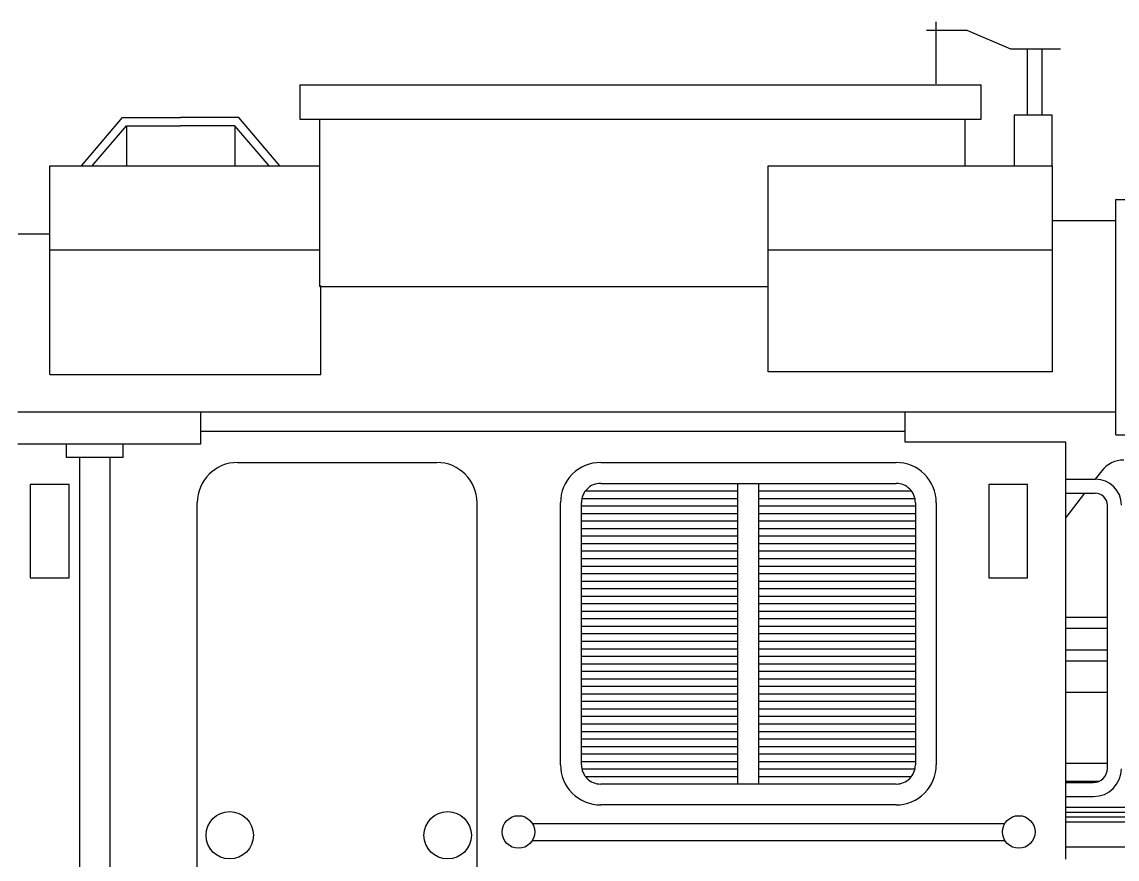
# Model space of a CAD drawing. Extents: x 2 to 10148, y 0 to 380.
# Drawn here: x 58.36 to 83.28, y 244.54 to 263.59 of the extents above; entities that cross this region are included whole.
import ezdxf

# ---------------------------------------------------------------- set-up
doc = ezdxf.new("R2010")
doc.units = 0
doc.layers.add('58', color=7, linetype='Continuous')
doc.layers.add('Vrstva 60', color=7, linetype='Continuous')

msp = doc.modelspace()

# ---------------------------------------------------------------- linework, layer by layer
for p, q in [((79.154, 263.588), (79.154, 262.18)), ((79.87, 263.392), (78.948, 263.392)), ((80.862, 262.969), (79.87, 263.392)), ((81.994, 262.969), (80.862, 262.969)), ((81.579, 262.969), (81.233, 262.969)), ((81.233, 262.969), (81.233, 261.476)), ((81.579, 261.466), (81.579, 262.969)), ((64.686, 262.16), (80.191, 262.16)), ((64.686, 262.16), (64.686, 261.376)), ((80.191, 261.376), (80.191, 262.16)), ((81.801, 261.466), (80.94, 261.466)), ((80.94, 261.466), (80.94, 260.315)), ((81.801, 260.31), (81.801, 261.466)), ((59.717, 260.31), (60.651, 261.411)), ((59.961, 260.31), (60.738, 261.225)), ((60.651, 261.411), (61.973, 261.411)), ((60.738, 261.225), (61.973, 261.225)), ((60.738, 261.225), (60.738, 260.31)), ((63.295, 261.411), (61.973, 261.411)), ((63.209, 261.225), (61.973, 261.225)), ((63.985, 260.31), (63.209, 261.225)), ((63.209, 261.225), (63.209, 260.31)), ((64.229, 260.31), (63.295, 261.411)), ((64.686, 261.376), (80.191, 261.376)), ((65.139, 257.571), (65.139, 261.376)), ((79.821, 260.31), (79.821, 261.376)), ((58.996, 255.569), (58.996, 260.31)), ((58.996, 260.31), (65.139, 260.31)), ((75.341, 255.629), (75.341, 260.31)), ((75.341, 260.31), (81.801, 260.31)), ((81.801, 260.31), (81.801, 255.629)), ((83.252, 254.191), (83.252, 259.551)), ((83.252, 259.551), (83.565, 259.551)), ((81.801, 259.073), (83.252, 259.073)), ((58.272, 258.766), (58.996, 258.766)), ((58.996, 258.399), (65.139, 258.399)), ((75.341, 258.399), (81.801, 258.399)), ((65.139, 257.571), (75.341, 257.571)), ((65.164, 255.569), (65.164, 257.59)), ((58.996, 255.569), (65.164, 255.569)), ((81.801, 255.629), (75.341, 255.629)), ((58.267, 254.721), (83.252, 254.721)), ((62.426, 254.721), (62.426, 253.98)), ((78.462, 254.03), (78.462, 254.721)), ((62.426, 254.279), (78.462, 254.279)), ((62.426, 253.98), (58.267, 253.98)), ((59.379, 253.68), (59.379, 253.98)), ((60.668, 253.68), (60.668, 253.98)), ((82.112, 254.03), (78.462, 254.03)), ((82.112, 244.54), (82.112, 254.03)), ((83.252, 254.191), (83.565, 254.191)), ((60.668, 253.68), (59.379, 253.68)), ((59.68, 232), (59.68, 253.68)), ((60.367, 232), (60.367, 253.68)), ((63.266, 253.565), (67.803, 253.565)), ((71.531, 253.565), (78.253, 253.565)), ((82.932, 253.375), (82.785, 253.186)), ((71.531, 253.09), (78.253, 253.09)), ((74.655, 246.25), (74.655, 253.09)), ((75.13, 246.25), (75.13, 253.09)), ((82.112, 253.186), (82.79, 253.186)), ((82.112, 252.869), (82.78, 252.869)), ((82.54, 252.869), (82.112, 252.317)), ((62.352, 231.715), (62.352, 252.651)), ((68.717, 231.715), (68.717, 252.651)), ((70.617, 246.689), (70.617, 252.651)), ((71.092, 246.689), (71.092, 252.651)), ((78.692, 252.651), (78.692, 246.689)), ((79.167, 252.651), (79.167, 246.689)), ((83.062, 246.609), (83.062, 252.587)), ((82.112, 250.05), (83.062, 250.05)), ((82.112, 249.799), (83.062, 249.799)), ((82.112, 249.301), (83.062, 249.301)), ((82.112, 249.05), (83.062, 249.05)), ((82.112, 248.34), (83.061, 248.34)), ((82.112, 246.725), (83.062, 246.725)), ((78.253, 246.25), (71.531, 246.25)), ((82.112, 246.315), (82.878, 246.315)), ((82.112, 246.283), (82.737, 246.283)), ((78.253, 245.775), (71.531, 245.775)), ((82.112, 245.966), (82.745, 245.966)), ((82.112, 245.722), (84.536, 245.722)), ((82.112, 245.612), (84.486, 245.612)), ((82.112, 245.501), (84.436, 245.501)), ((69.977, 245.351), (80.728, 245.351)), ((82.112, 245.39), (84.386, 245.39)), ((80.734, 244.959), (69.971, 244.959)), ((82.112, 244.825), (126.241, 244.825))]:
    msp.add_line(p, q)
for centre, radius in [((63.089, 245.085), 0.539), ((68.049, 245.085), 0.539), ((69.66, 245.16), 0.371), ((81.045, 245.16), 0.371)]:
    msp.add_circle(centre, radius)
for centre, radius, start, end in [((63.266, 252.651), 0.914, 90, 180), ((67.803, 252.651), 0.914, 0, 90), ((71.531, 252.651), 0.914, 89.9996, 179.9997), ((78.253, 252.651), 0.914, 0.0003, 90.0004), ((83.435, 252.985), 0.636, 90, 142.2355), ((71.531, 252.651), 0.439, 89.9993, 179.9994), ((78.253, 252.651), 0.439, 0.0006, 90.0007), ((82.79, 252.597), 0.589, 0, 90), ((82.78, 252.587), 0.282, 0, 90), ((85.341, 250.833), 3.379, 227.5513, 227.5818), ((71.531, 246.689), 0.914, 180.0003, 270.0004), ((71.531, 246.689), 0.439, 180.0006, 270.0007), ((78.253, 246.689), 0.914, 269.9996, 359.9997), ((78.253, 246.689), 0.439, 269.9993, 359.9994), ((82.737, 246.609), 0.325, 270, 0), ((82.745, 246.6), 0.634, 270, 0)]:
    msp.add_arc(centre, radius, start, end)
at = {"layer": '58'}
for p, q in [((58.552, 253.065), (58.552, 250.943)), ((59.437, 253.065), (58.552, 253.065)), ((59.437, 250.943), (59.437, 253.065)), ((81.245, 253.065), (80.36, 253.065)), ((80.36, 253.065), (80.36, 250.943)), ((81.245, 250.943), (81.245, 253.065)), ((58.552, 250.943), (59.437, 250.943)), ((80.36, 250.943), (81.245, 250.943))]:
    msp.add_line(p, q, dxfattribs=at)
at = {"layer": 'Vrstva 60'}
for p, q in [((71.103, 252.748), (74.655, 252.748)), ((71.184, 252.919), (74.655, 252.919)), ((75.13, 252.919), (78.601, 252.919)), ((75.13, 252.748), (78.681, 252.748)), ((71.092, 252.577), (74.655, 252.577)), ((75.13, 252.577), (78.692, 252.577)), ((71.092, 252.406), (74.655, 252.406)), ((71.092, 252.236), (74.655, 252.236)), ((75.13, 252.406), (78.692, 252.406)), ((75.13, 252.236), (78.692, 252.236)), ((71.092, 252.065), (74.655, 252.065)), ((75.13, 252.065), (78.692, 252.065)), ((71.092, 251.894), (74.655, 251.894)), ((71.092, 251.723), (74.655, 251.723)), ((75.13, 251.894), (78.692, 251.894)), ((75.13, 251.723), (78.692, 251.723)), ((71.092, 251.552), (74.655, 251.552)), ((75.13, 251.552), (78.692, 251.552)), ((71.092, 251.381), (74.655, 251.381)), ((71.092, 251.21), (74.655, 251.21)), ((75.13, 251.381), (78.692, 251.381)), ((75.13, 251.21), (78.692, 251.21)), ((71.092, 251.039), (74.655, 251.039)), ((75.13, 251.039), (78.692, 251.039)), ((71.092, 250.868), (74.655, 250.868)), ((75.13, 250.868), (78.692, 250.868)), ((71.092, 250.697), (74.655, 250.697)), ((71.092, 250.526), (74.655, 250.526)), ((75.13, 250.697), (78.692, 250.697)), ((75.13, 250.526), (78.692, 250.526)), ((71.092, 250.355), (74.655, 250.355)), ((75.13, 250.355), (78.692, 250.355)), ((71.092, 250.184), (74.655, 250.184)), ((71.092, 250.013), (74.655, 250.013)), ((75.13, 250.184), (78.692, 250.184)), ((75.13, 250.013), (78.692, 250.013)), ((71.092, 249.842), (74.655, 249.842)), ((75.13, 249.842), (78.692, 249.842)), ((71.092, 249.672), (74.655, 249.672)), ((71.092, 249.501), (74.655, 249.501)), ((75.13, 249.672), (78.692, 249.672)), ((75.13, 249.501), (78.692, 249.501)), ((71.092, 249.33), (74.655, 249.33)), ((75.13, 249.33), (78.692, 249.33)), ((71.092, 249.159), (74.655, 249.159)), ((71.092, 248.988), (74.655, 248.988)), ((75.13, 249.159), (78.692, 249.159)), ((75.13, 248.988), (78.692, 248.988)), ((71.092, 248.817), (74.655, 248.817)), ((75.13, 248.817), (78.692, 248.817)), ((71.092, 248.646), (74.655, 248.646)), ((71.092, 248.475), (74.655, 248.475)), ((75.13, 248.646), (78.692, 248.646)), ((75.13, 248.475), (78.692, 248.475)), ((71.092, 248.304), (74.655, 248.304)), ((75.13, 248.304), (78.692, 248.304)), ((71.092, 248.133), (74.655, 248.133)), ((75.13, 248.133), (78.692, 248.133)), ((71.092, 247.962), (74.655, 247.962)), ((71.092, 247.791), (74.655, 247.791)), ((75.13, 247.962), (78.692, 247.962)), ((75.13, 247.791), (78.692, 247.791)), ((71.092, 247.62), (74.655, 247.62)), ((75.13, 247.62), (78.692, 247.62)), ((71.092, 247.449), (74.655, 247.449)), ((71.092, 247.278), (74.655, 247.278)), ((75.13, 247.449), (78.692, 247.449)), ((75.13, 247.278), (78.692, 247.278)), ((71.092, 247.107), (74.655, 247.107)), ((75.13, 247.107), (78.692, 247.107)), ((71.092, 246.937), (74.655, 246.937)), ((71.092, 246.766), (74.655, 246.766)), ((75.13, 246.937), (78.692, 246.937)), ((75.13, 246.766), (78.692, 246.766)), ((71.102, 246.595), (74.655, 246.595)), ((75.13, 246.595), (78.682, 246.595)), ((71.181, 246.424), (74.655, 246.424)), ((75.13, 246.424), (78.603, 246.424))]:
    msp.add_line(p, q, dxfattribs=at)

doc.saveas('drawing.dxf')
